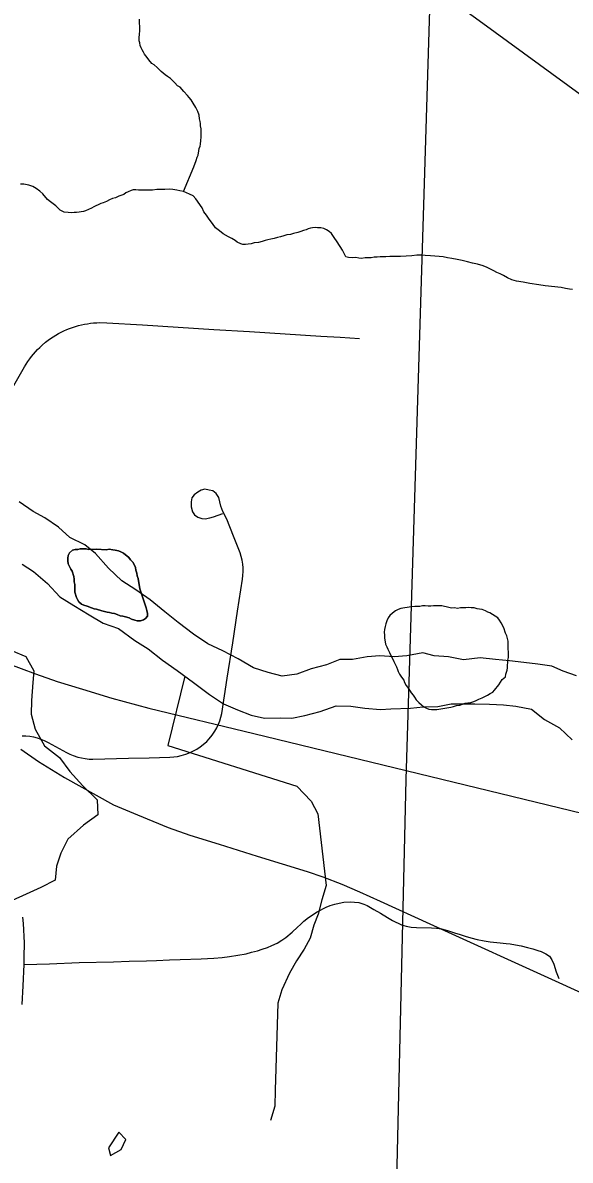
# Model space of a CAD drawing. Extents: x -6.1 to 38, y -7.7 to 22.
# Drawn here: x 7.66 to 8.136, y 18.449 to 19.438 of the extents above; entities that cross this region are included whole.
import ezdxf

# ---------------------------------------------------------------- set-up
doc = ezdxf.new("R2010")
doc.units = 0
for name, color, linetype in [('GM_X_Corporation', 7, 'Continuous'), ('GM_X_County_Road', 7, 'Continuous'), ('GM_X_Major_River', 7, 'Continuous'), ('GM_X_Minor_Lake', 7, 'Continuous'), ('GM_X_Minor_River', 7, 'Continuous'), ('GM_X_Rail_Line', 7, 'Continuous'), ('GM_X_Township_Road', 7, 'Continuous')]:
    doc.layers.add(name, color=color, linetype=linetype)

msp = doc.modelspace()

# ---------------------------------------------------------------- linework, layer by layer
at = {"layer": 'GM_X_Corporation'}
msp.add_lwpolyline([(6.8881, 19.93659), (7.17492, 19.92346), (7.23616, 19.921), (8.02661, 19.88922), (8.02125, 19.70471), (8.02079, 19.68982), (8.0189, 19.62846), (7.99279, 18.77986), (7.97287, 17.92154), (7.97183, 17.87641), (7.95308, 17.06692), (7.95307, 17.06643), (7.93594, 16.3267), (7.92512, 16.10977), (7.91657, 15.91251), (7.90988, 15.74002), (7.90533, 15.62285), (7.88899, 15.0865), (7.88923, 14.89059), (7.27984, 14.90301), (6.7864, 14.92029)], dxfattribs=at)
msp.add_lwpolyline([(8.9, 14.85918), (8.9, 19.87135), (8.53815, 19.88018), (8.02661, 19.88922), (8.02125, 19.70471), (8.02079, 19.68982), (8.0189, 19.62846), (7.99279, 18.77986), (7.97287, 17.92154), (7.97183, 17.87641), (7.95308, 17.06692), (7.95307, 17.06643), (7.93594, 16.3267), (7.92512, 16.10977), (7.91657, 15.91251), (7.90988, 15.74002), (7.90533, 15.62285), (7.88899, 15.0865), (7.88923, 14.89059), (8.1023, 14.88375), (8.27757, 14.87811), (8.6137, 14.86789)], close=True, dxfattribs=at)
at = {"layer": 'GM_X_County_Road'}
msp.add_lwpolyline([(7.65913, 18.58413), (7.66004, 18.60055), (7.66088, 18.61905), (7.66108, 18.62521), (7.66123, 18.63785), (7.66104, 18.64344), (7.66076, 18.64904), (7.66034, 18.65462), (7.65977, 18.6602)], dxfattribs=at)
at = {"layer": 'GM_X_Major_River'}
for points in [[(8.00771, 18.88989), (7.99375, 18.88733), (7.98279, 18.88654), (7.97031, 18.88727), (7.95934, 18.88648), (7.94649, 18.88417), (7.93552, 18.88414), (7.92383, 18.87951), (7.91062, 18.87602), (7.89817, 18.87139), (7.88532, 18.86979), (7.8732, 18.87275), (7.86032, 18.87684), (7.84704, 18.88472), (7.83375, 18.89184), (7.82086, 18.89783), (7.80832, 18.9061), (7.79502, 18.91625), (7.78324, 18.92566), (7.77069, 18.9362), (7.75816, 18.94484), (7.746, 18.95273), (7.73421, 18.96365), (7.72316, 18.97648), (7.71366, 18.984), (7.70076, 18.99037), (7.69087, 18.99941), (7.67909, 19.0073), (7.66885, 19.01292), (7.65669, 19.02119)], [(7.65932, 18.96698), (7.66919, 18.96059), (7.68136, 18.95043), (7.69202, 18.93874), (7.70417, 18.93123), (7.71746, 18.92297), (7.72961, 18.91584), (7.74297, 18.91129), (7.75737, 18.90071), (7.76874, 18.89354), (7.78125, 18.88372), (7.79413, 18.87466), (7.80815, 18.86408), (7.82218, 18.85389), (7.8343, 18.84558), (7.84642, 18.8403), (7.85853, 18.83579), (7.86989, 18.83317), (7.88388, 18.83358), (7.89371, 18.83323), (7.90504, 18.83553), (7.91827, 18.83898), (7.93225, 18.84395), (7.9451, 18.8436), (7.95721, 18.84174), (7.97083, 18.84064), (7.9799, 18.84142), (7.99692, 18.84185), (8.00788, 18.84302), (8.02073, 18.84343), (8.03245, 18.84574), (8.04568, 18.84577), (8.05287, 18.84579), (8.06573, 18.84545), (8.07783, 18.84472), (8.08842, 18.84361), (8.10204, 18.841), (8.11359, 18.83215), (8.12649, 18.82465), (8.13753, 18.81448)], [(8.14132, 18.86987), (8.12957, 18.87396), (8.11971, 18.87845), (8.1076, 18.88028), (8.09549, 18.88172), (8.083, 18.88316), (8.0709, 18.88422), (8.05765, 18.88565), (8.04292, 18.88404), (8.03004, 18.88662), (8.01756, 18.8873), (8.00771, 18.88989)]]:
    msp.add_lwpolyline(points, dxfattribs=at)
at = {"layer": 'GM_X_Minor_Lake'}
for points in [[(7.72391, 18.98001), (7.71707, 18.97998), (7.71479, 18.98035), (7.70985, 18.98034), (7.70757, 18.97995), (7.70529, 18.97994), (7.70302, 18.97917), (7.70036, 18.97689), (7.69923, 18.9746), (7.69886, 18.97232), (7.69886, 18.97004), (7.69925, 18.96738), (7.70154, 18.96283), (7.70269, 18.96093), (7.70422, 18.95637), (7.70461, 18.95409), (7.70461, 18.95181), (7.705, 18.94953), (7.70501, 18.94269), (7.70655, 18.93813), (7.70731, 18.93624), (7.70846, 18.93434), (7.71074, 18.93245), (7.71302, 18.93131), (7.71568, 18.93056), (7.71949, 18.92906), (7.72177, 18.9283), (7.72405, 18.92793), (7.72861, 18.92643), (7.73089, 18.92605), (7.73317, 18.9253), (7.73507, 18.92493), (7.73736, 18.92455), (7.73964, 18.92418), (7.74192, 18.92343)], [(7.72391, 18.98001), (7.73227, 18.97965), (7.73493, 18.98004), (7.73797, 18.97967), (7.74025, 18.9793), (7.74291, 18.97855), (7.74519, 18.9778), (7.74747, 18.97667), (7.75204, 18.97288), (7.75357, 18.97098), (7.75547, 18.96871), (7.75662, 18.96681), (7.75776, 18.96416), (7.75815, 18.96188), (7.75892, 18.95922), (7.7593, 18.95694), (7.76007, 18.95466), (7.76161, 18.94554), (7.76391, 18.93871), (7.76468, 18.93605), (7.76697, 18.92922), (7.76774, 18.92694), (7.76813, 18.92428), (7.76814, 18.922), (7.76662, 18.91971), (7.76472, 18.91857), (7.76207, 18.9178), (7.75941, 18.91779), (7.75713, 18.91854), (7.75446, 18.91929), (7.75218, 18.92042), (7.74914, 18.92117), (7.74686, 18.92193), (7.74458, 18.9223), (7.74192, 18.92343), (7.73964, 18.92418), (7.73736, 18.92455), (7.73507, 18.92493), (7.73317, 18.9253), (7.73089, 18.92605), (7.72861, 18.92643), (7.72405, 18.92793), (7.72177, 18.9283), (7.71949, 18.92906), (7.71568, 18.93056), (7.71302, 18.93131), (7.71074, 18.93245), (7.70846, 18.93434), (7.70731, 18.93624), (7.70655, 18.93813), (7.70501, 18.94269), (7.705, 18.94953), (7.70461, 18.95181), (7.70461, 18.95409), (7.70422, 18.95637), (7.70269, 18.96093), (7.70154, 18.96283), (7.69925, 18.96738), (7.69886, 18.97004), (7.69886, 18.97232), (7.69923, 18.9746), (7.70036, 18.97689), (7.70302, 18.97917), (7.70529, 18.97994), (7.70757, 18.97995), (7.70985, 18.98034), (7.71479, 18.98035), (7.71707, 18.97998), (7.72391, 18.98001)], [(7.74192, 18.92343), (7.74458, 18.9223), (7.74686, 18.92193), (7.74914, 18.92117), (7.75218, 18.92042), (7.75446, 18.91929), (7.75713, 18.91854), (7.75941, 18.91779), (7.76207, 18.9178), (7.76472, 18.91857), (7.76662, 18.91971), (7.76814, 18.922), (7.76813, 18.92428), (7.76774, 18.92694), (7.76697, 18.92922), (7.76468, 18.93605), (7.76391, 18.93871), (7.76161, 18.94554), (7.76007, 18.95466), (7.7593, 18.95694), (7.75892, 18.95922), (7.75815, 18.96188), (7.75776, 18.96416), (7.75662, 18.96681), (7.75547, 18.96871), (7.75357, 18.97098), (7.75204, 18.97288), (7.74747, 18.97667), (7.74519, 18.9778), (7.74291, 18.97855), (7.74025, 18.9793), (7.73797, 18.97967), (7.73493, 18.98004), (7.73227, 18.97965), (7.72391, 18.98001)], [(8.01467, 18.93044), (8.01239, 18.93043), (8.00974, 18.9308), (8.00746, 18.93079), (8.00518, 18.93041), (8.00062, 18.93039), (7.99758, 18.93), (7.98847, 18.92845), (7.98619, 18.92768), (7.98391, 18.92653), (7.98126, 18.92462), (7.97898, 18.92234), (7.97747, 18.92043), (7.97634, 18.91777), (7.97558, 18.9151), (7.97483, 18.91282), (7.97446, 18.91016), (7.97408, 18.90787), (7.97447, 18.90522), (7.97448, 18.90294), (7.97525, 18.89762), (7.9764, 18.89534), (7.97716, 18.89306), (7.97869, 18.8904), (7.97984, 18.88775), (7.98136, 18.88509), (7.98251, 18.88244), (7.98365, 18.88016), (7.9848, 18.87788), (7.98557, 18.8756), (7.98633, 18.87371), (7.98748, 18.87143), (7.989, 18.86877), (7.99129, 18.86612), (7.99168, 18.86422), (7.9932, 18.86157), (7.99511, 18.85891), (7.9974, 18.85512), (7.9993, 18.85322), (8.00045, 18.85133), (8.00197, 18.84905), (8.00426, 18.84678), (8.00654, 18.84489), (8.00845, 18.84299), (8.01073, 18.84186), (8.01301, 18.84111), (8.01529, 18.84073), (8.01985, 18.84075), (8.02669, 18.84191), (8.032, 18.84269), (8.03428, 18.84346), (8.03694, 18.84423), (8.03998, 18.84462), (8.04225, 18.84539), (8.04453, 18.84615), (8.04681, 18.84654), (8.04947, 18.84693), (8.05213, 18.8477), (8.05402, 18.84847), (8.0563, 18.84962), (8.05934, 18.85077), (8.06389, 18.85306), (8.06616, 18.85459), (8.06844, 18.85574), (8.06996, 18.85765), (8.07374, 18.86222), (8.07526, 18.86451), (8.07677, 18.86679), (8.07942, 18.86908), (8.0798, 18.87137), (8.08093, 18.87479), (8.0813, 18.87707), (8.0813, 18.87935), (8.08167, 18.88163), (8.08166, 18.88353), (8.08204, 18.88582), (8.082, 18.89798), (8.082, 18.90026), (8.08123, 18.90254), (8.08085, 18.90482), (8.0797, 18.90709), (8.07817, 18.91165), (8.07588, 18.9162), (8.07435, 18.91848), (8.07283, 18.92037), (8.06598, 18.92491), (8.06408, 18.92529), (8.06217, 18.92642), (8.05913, 18.92755), (8.05685, 18.92792), (8.05495, 18.9283), (8.05229, 18.92905), (8.04963, 18.92904), (8.04735, 18.92941), (8.04507, 18.92902), (8.04051, 18.92901), (8.03785, 18.92862), (8.03519, 18.92899), (8.03253, 18.92898), (8.03025, 18.92935), (8.02417, 18.93085)], [(8.02417, 18.93085), (8.01695, 18.93083), (8.01467, 18.93044)], [(7.74342, 18.47326), (7.7344, 18.45958), (7.73594, 18.45275)], [(7.73594, 18.45275), (7.74538, 18.45808), (7.7495, 18.46682), (7.74342, 18.47326)]]:
    msp.add_lwpolyline(points, dxfattribs=at)
at = {"layer": 'GM_X_Minor_River'}
for points in [[(7.79956, 19.29102), (7.80867, 19.31248), (7.81046, 19.31822), (7.81155, 19.3209), (7.81228, 19.32281), (7.81297, 19.32663), (7.81331, 19.32854), (7.81404, 19.33045), (7.81439, 19.33236), (7.81471, 19.3354), (7.81504, 19.33845), (7.81495, 19.34301), (7.8149, 19.34568), (7.81448, 19.34833), (7.81444, 19.35023), (7.81403, 19.35212), (7.81361, 19.3544), (7.81318, 19.35743), (7.81197, 19.36083), (7.8104, 19.36423), (7.80805, 19.36799), (7.8061, 19.37099), (7.80454, 19.37287), (7.80299, 19.37474), (7.79989, 19.37811), (7.79679, 19.38186), (7.79449, 19.38295), (7.79216, 19.38558), (7.79023, 19.38744), (7.7883, 19.38931), (7.78561, 19.39116), (7.78368, 19.39265), (7.78021, 19.39563), (7.77673, 19.39899), (7.77403, 19.40122), (7.77211, 19.40233), (7.76939, 19.4057), (7.76784, 19.40757), (7.76551, 19.41057), (7.76471, 19.41246), (7.76354, 19.41434), (7.76275, 19.41623), (7.76195, 19.41812), (7.76153, 19.42039), (7.76112, 19.42228), (7.76107, 19.42494), (7.7614, 19.42761), (7.76172, 19.43104), (7.76117, 19.44092)], [(7.73776, 19.28497), (7.73512, 19.28379), (7.73248, 19.2826), (7.72985, 19.28141), (7.72758, 19.28061), (7.72532, 19.27943), (7.72344, 19.27864), (7.72155, 19.27784), (7.71968, 19.27667), (7.71704, 19.27548), (7.7144, 19.27429), (7.71251, 19.27388), (7.71062, 19.27346), (7.70873, 19.27305), (7.70645, 19.27301), (7.70455, 19.27297), (7.7019, 19.27255), (7.69924, 19.27288), (7.69581, 19.2732), (7.69236, 19.27504), (7.6885, 19.27877), (7.68388, 19.28211), (7.68118, 19.28434), (7.67729, 19.28922), (7.6746, 19.29145), (7.67152, 19.29368), (7.66845, 19.29552), (7.66501, 19.2966), (7.66081, 19.29767), (7.65778, 19.29761)], [(8.03304, 19.23285), (8.02922, 19.23354), (8.02541, 19.23423), (8.02199, 19.23455), (8.01819, 19.23486), (8.01438, 19.23517), (8.00982, 19.23547), (8.0064, 19.23579), (8.0026, 19.23572), (7.99805, 19.23526), (7.99312, 19.23479), (7.98818, 19.2347), (7.98325, 19.23462), (7.97907, 19.23454), (7.97565, 19.23448), (7.973, 19.23443), (7.97072, 19.23439), (7.96807, 19.23397), (7.96541, 19.23392), (7.96276, 19.23349), (7.9601, 19.23344), (7.95745, 19.23339), (7.95442, 19.23296), (7.95213, 19.2333), (7.94947, 19.23363), (7.94643, 19.23358), (7.943, 19.2339), (7.94072, 19.23423), (7.93915, 19.23725), (7.93795, 19.24027), (7.93327, 19.24741), (7.93054, 19.25116), (7.9282, 19.25454), (7.92627, 19.25641), (7.92396, 19.25789), (7.92166, 19.25899), (7.91899, 19.2597), (7.91596, 19.25965), (7.91405, 19.25999), (7.91178, 19.25957), (7.90989, 19.25916), (7.908, 19.25875), (7.90611, 19.25795), (7.90385, 19.25715), (7.90158, 19.25635), (7.89894, 19.25554), (7.89516, 19.25471), (7.89251, 19.2539), (7.88948, 19.25347), (7.88684, 19.25266), (7.88382, 19.25185), (7.88117, 19.25104), (7.87853, 19.25023), (7.8755, 19.2498), (7.87285, 19.24899), (7.87058, 19.24857), (7.86793, 19.24776), (7.86491, 19.24695), (7.86112, 19.2465), (7.85848, 19.24569), (7.85583, 19.24526), (7.85355, 19.24522), (7.85127, 19.24518), (7.84936, 19.24553), (7.8463, 19.24699), (7.84437, 19.24848), (7.84168, 19.25033), (7.83862, 19.2518), (7.83401, 19.25438), (7.83093, 19.25698), (7.82747, 19.25958), (7.82474, 19.26334), (7.82201, 19.26709), (7.81968, 19.27047), (7.81734, 19.27347), (7.81576, 19.27687), (7.8103, 19.28475), (7.80798, 19.28737), (7.80491, 19.28884), (7.80223, 19.28993), (7.79956, 19.29102), (7.7965, 19.29173), (7.79383, 19.29244), (7.79041, 19.29276), (7.78699, 19.29308), (7.78319, 19.29301), (7.77977, 19.29295), (7.77636, 19.29289), (7.77257, 19.29244), (7.76725, 19.29235), (7.76383, 19.29229), (7.76042, 19.29223), (7.75813, 19.29257), (7.75585, 19.29252), (7.75396, 19.29211), (7.75132, 19.29092), (7.74944, 19.29013), (7.74757, 19.28857), (7.74342, 19.28698), (7.7404, 19.28578), (7.73776, 19.28497)], [(8.13796, 19.20583), (8.1353, 19.20616), (8.13187, 19.20686), (8.12806, 19.20755), (8.11397, 19.2092), (8.10865, 19.20987), (8.10065, 19.21124), (8.09493, 19.21228), (8.08922, 19.21332), (8.08502, 19.21438), (8.08119, 19.21622), (8.07774, 19.21806), (8.07505, 19.21953), (8.07199, 19.22062), (8.06931, 19.22209), (8.06662, 19.22356), (8.06356, 19.22503), (8.06011, 19.22649), (8.05515, 19.22792), (8.05095, 19.22898), (8.04638, 19.23004), (8.0418, 19.2311), (8.0376, 19.23217), (8.03304, 19.23285)], [(7.65, 18.89208), (7.6625, 18.88681), (7.66934, 18.87431), (7.66862, 18.86408), (7.66753, 18.84853), (7.66719, 18.83678), (7.67063, 18.82352), (7.67861, 18.80914), (7.69188, 18.79894), (7.70061, 18.78683), (7.712, 18.77436), (7.72451, 18.76226), (7.72493, 18.74899), (7.71248, 18.74024), (7.6989, 18.72807), (7.69289, 18.71592), (7.68914, 18.70454), (7.68804, 18.69241), (7.67559, 18.68593), (7.66275, 18.68021), (7.65066, 18.67449)], [(7.80072, 18.86969), (7.78601, 18.80943), (7.89805, 18.7741), (7.91057, 18.76087), (7.91627, 18.74989), (7.92364, 18.68774), (7.9199, 18.67522), (7.91654, 18.6627), (7.91278, 18.65321), (7.90979, 18.64183), (7.90453, 18.63234), (7.89775, 18.62209), (7.89173, 18.61146), (7.88497, 18.59704), (7.8816, 18.58528), (7.87919, 18.50983), (7.87885, 18.4958), (7.87511, 18.48328)]]:
    msp.add_lwpolyline(points, dxfattribs=at)
at = {"layer": 'GM_X_Rail_Line'}
for points in [[(6.19287, 19.69813), (6.21792, 19.65768), (6.25419, 19.613), (6.2935, 19.58374), (6.34004, 19.56589), (6.38312, 19.55199), (6.4273, 19.55367), (6.48418, 19.56365), (6.64401, 19.60019), (6.71957, 19.61741), (6.76764, 19.62675), (6.84656, 19.6383), (7.43863, 19.63931), (7.50222, 19.63795), (7.56146, 19.62521), (7.63701, 19.60108), (7.88712, 19.52077), (7.95726, 19.49994), (8.00695, 19.47618), (8.05679, 19.43987), (8.28809, 19.27109), (8.78458, 18.9138), (8.9, 18.83346)], [(7.646, 18.88109), (7.67076, 18.87171), (7.68967, 18.86519), (7.71176, 18.85833), (7.7372, 18.85046), (7.76949, 18.84193), (7.86069, 18.81984), (8.22816, 18.73065)], [(7.65818, 18.80625), (7.67356, 18.79543), (7.69612, 18.78151), (7.73859, 18.75794), (7.75957, 18.74901), (7.78629, 18.73817), (7.80503, 18.73149), (7.8306, 18.72351), (7.86351, 18.71317), (7.90709, 18.69973), (7.9207, 18.69508), (7.93723, 18.68873), (7.95255, 18.68213), (7.97055, 18.67399), (8.01388, 18.65435), (8.12588, 18.60344), (8.20025, 18.56931)]]:
    msp.add_lwpolyline(points, dxfattribs=at)
at = {"layer": 'GM_X_Township_Road'}
for points in [[(7.65191, 19.12239), (7.66139, 19.13878), (7.66277, 19.14108), (7.66424, 19.14333), (7.6658, 19.14553), (7.66741, 19.14768), (7.66912, 19.14976), (7.67088, 19.15179), (7.67272, 19.15375), (7.67462, 19.15565), (7.67661, 19.15748), (7.67969, 19.1601), (7.68177, 19.16174), (7.68396, 19.16332), (7.68619, 19.16482), (7.68851, 19.16624), (7.69083, 19.16758), (7.6932, 19.16883), (7.69562, 19.17001), (7.69808, 19.1711), (7.70055, 19.1721), (7.70311, 19.17302), (7.70567, 19.17384), (7.70822, 19.17458), (7.71083, 19.17522), (7.71348, 19.17577), (7.71614, 19.17623), (7.71879, 19.17661), (7.72144, 19.17689), (7.72415, 19.17706), (7.72684, 19.17715), (7.73281, 19.17702), (7.76382, 19.1751), (7.79483, 19.17316), (7.82583, 19.17124), (7.85684, 19.16931), (7.88785, 19.16738), (7.91885, 19.16545), (7.93571, 19.1644), (7.95256, 19.16335)], [(7.65924, 18.81786), (7.66255, 18.81774), (7.66587, 18.8174), (7.66909, 18.81681), (7.67231, 18.81602), (7.67544, 18.81499), (7.67852, 18.81375), (7.68202, 18.81201), (7.6977, 18.80341), (7.70068, 18.80191), (7.70371, 18.80063), (7.70765, 18.79934), (7.71087, 18.79855), (7.71409, 18.79799), (7.71741, 18.79766), (7.72073, 18.79755), (7.75178, 18.79837), (7.76975, 18.79883), (7.78772, 18.7993), (7.79104, 18.79952), (7.79431, 18.79995), (7.79758, 18.80062), (7.80156, 18.80175), (7.8054, 18.80324), (7.80838, 18.80467), (7.81127, 18.80629), (7.81403, 18.80813), (7.81663, 18.81014), (7.81971, 18.81291), (7.82199, 18.81531), (7.8246, 18.81852), (7.82687, 18.82196), (7.82849, 18.82484), (7.82991, 18.82782), (7.83114, 18.83089), (7.83214, 18.83406), (7.8329, 18.83727), (7.83763, 18.86798), (7.84235, 18.89869), (7.84661, 18.92634), (7.85087, 18.95398), (7.8513, 18.95728), (7.85144, 18.96058), (7.85135, 18.96389), (7.85107, 18.96718), (7.85054, 18.97044), (7.84974, 18.97366), (7.84879, 18.97682), (7.84302, 18.99152), (7.83725, 19.00622), (7.83377, 19.0129), (7.83212, 19.01756), (7.8302, 19.02497), (7.82801, 19.02845), (7.82517, 19.03083), (7.82178, 19.03156), (7.81803, 19.0322), (7.81492, 19.03156), (7.8119, 19.02973), (7.80879, 19.02735), (7.80687, 19.0247), (7.80614, 19.02141), (7.80632, 19.01701), (7.80742, 19.01271), (7.80907, 19.00997), (7.81199, 19.00795), (7.81547, 19.00686), (7.8184, 19.00649), (7.82233, 19.00731), (7.82553, 19.00823), (7.83386, 19.01116)], [(7.66088, 18.61905), (7.68303, 18.61968), (7.70898, 18.62057), (7.73881, 18.62137), (7.7522, 18.62174), (7.76736, 18.62216), (7.77597, 18.62249), (7.78743, 18.62293), (7.79653, 18.62328), (7.81486, 18.62398), (7.82588, 18.62439), (7.83306, 18.62503), (7.83966, 18.62582), (7.84693, 18.62695), (7.85411, 18.62838), (7.85878, 18.62959), (7.86384, 18.63078), (7.86787, 18.63224), (7.87261, 18.63381), (7.87647, 18.63541), (7.88106, 18.63764), (7.88513, 18.64013), (7.88855, 18.64242), (7.89398, 18.64721), (7.8986, 18.65151), (7.90117, 18.65379), (7.90434, 18.65661), (7.90833, 18.6598), (7.91583, 18.6649), (7.92348, 18.66873), (7.92715, 18.67017), (7.93129, 18.67145), (7.93496, 18.6724), (7.93895, 18.67304), (7.94437, 18.67351), (7.95203, 18.67288), (7.95644, 18.67131), (7.95936, 18.67017), (7.96517, 18.66682), (7.971, 18.66347), (7.97686, 18.6599), (7.98121, 18.65725), (7.98918, 18.65358), (7.99333, 18.65231), (7.99747, 18.65151), (8.00226, 18.65119), (8.01518, 18.65087), (8.01964, 18.65071), (8.02395, 18.64991), (8.02698, 18.64898), (8.03001, 18.64816), (8.03527, 18.64657), (8.04006, 18.64497), (8.04444, 18.64349), (8.0493, 18.6421), (8.05489, 18.64066), (8.06094, 18.63951), (8.06621, 18.63875), (8.07498, 18.63779), (8.08027, 18.63724), (8.08375, 18.63683), (8.08817, 18.63611), (8.09316, 18.63508), (8.09869, 18.63378), (8.10337, 18.63253), (8.10767, 18.63125), (8.1107, 18.63014), (8.11453, 18.62838), (8.11772, 18.62615), (8.11995, 18.62297), (8.12154, 18.61914), (8.12376, 18.61274), (8.12585, 18.6067)]]:
    msp.add_lwpolyline(points, dxfattribs=at)

doc.saveas('drawing.dxf')
